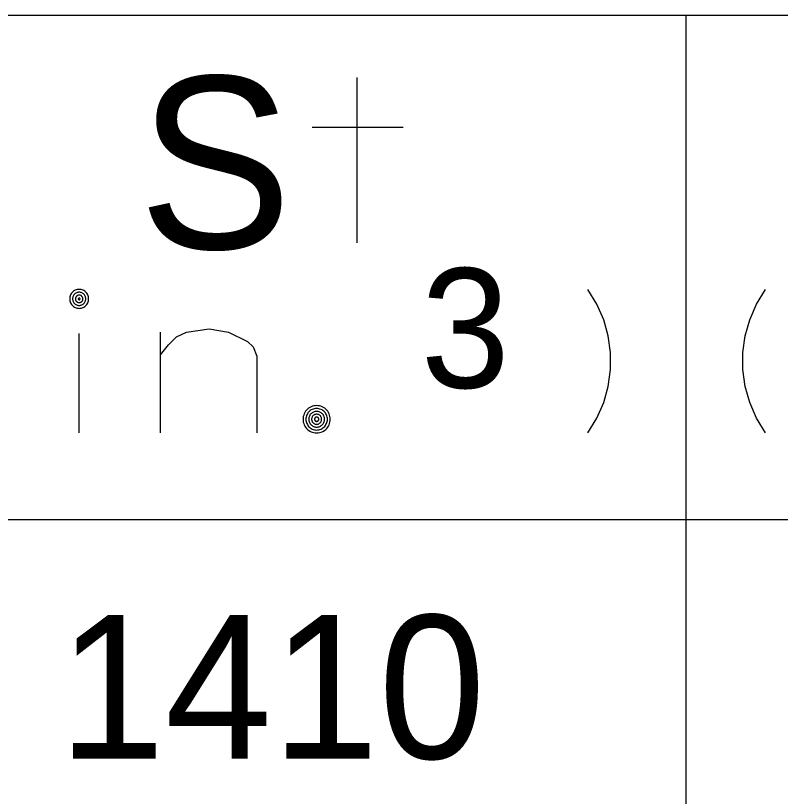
# Model space of a CAD drawing. Extents: x 635698 to 639877, y 296617 to 300175.
# Drawn here: x 639255.36 to 639271.34, y 299636.26 to 299652.58 of the extents above; entities that cross this region are included whole.
import ezdxf

# ---------------------------------------------------------------- set-up
doc = ezdxf.new("R2010")
doc.units = 0
for name, color, linetype in [('1', 7, 'Continuous'), ('2', 7, 'Continuous'), ('3', 7, 'Continuous')]:
    doc.layers.add(name, color=color, linetype=linetype)

msp = doc.modelspace()

# ---------------------------------------------------------------- linework, layer by layer
at = {"layer": '1'}
for p, q in [((639286.463, 299652.584), (639162.016, 299652.584)), ((639269.362, 299652.584), (639269.362, 299528.889)), ((639286.463, 299642.041), (639162.018, 299642.041))]:
    msp.add_line(p, q, dxfattribs=at)
at = {"layer": '2'}
for points in [[(639262.495, 299647.833), (639262.495, 299651.287)], [(639263.453, 299650.243), (639261.551, 299650.243)]]:
    msp.add_lwpolyline(points, dxfattribs=at)
at = {"layer": '3'}
for points in [[(639256.881, 299646.663), (639256.88, 299646.683), (639256.877, 299646.704), (639256.871, 299646.724), (639256.864, 299646.743), (639256.854, 299646.761), (639256.843, 299646.779), (639256.83, 299646.795), (639256.815, 299646.81), (639256.799, 299646.823), (639256.782, 299646.834), (639256.764, 299646.843), (639256.744, 299646.851), (639256.724, 299646.856), (639256.704, 299646.86), (639256.683, 299646.86), (639256.662, 299646.86), (639256.642, 299646.856), (639256.622, 299646.851), (639256.602, 299646.843), (639256.584, 299646.834), (639256.567, 299646.823), (639256.55, 299646.81), (639256.536, 299646.795), (639256.523, 299646.779), (639256.512, 299646.761), (639256.502, 299646.743), (639256.495, 299646.724), (639256.489, 299646.704), (639256.486, 299646.683), (639256.485, 299646.663), (639256.486, 299646.642), (639256.489, 299646.621), (639256.495, 299646.601), (639256.502, 299646.582), (639256.512, 299646.564), (639256.523, 299646.546), (639256.536, 299646.53), (639256.55, 299646.515), (639256.567, 299646.502), (639256.584, 299646.491), (639256.602, 299646.482), (639256.622, 299646.474), (639256.642, 299646.469), (639256.662, 299646.466), (639256.683, 299646.464), (639256.704, 299646.466), (639256.724, 299646.469), (639256.744, 299646.474), (639256.764, 299646.482), (639256.782, 299646.491), (639256.799, 299646.503), (639256.815, 299646.515), (639256.83, 299646.53), (639256.843, 299646.546), (639256.854, 299646.564), (639256.864, 299646.582), (639256.871, 299646.601), (639256.877, 299646.621), (639256.88, 299646.642), (639256.881, 299646.663)], [(639256.821, 299646.663), (639256.82, 299646.677), (639256.818, 299646.691), (639256.814, 299646.705), (639256.809, 299646.719), (639256.802, 299646.731), (639256.795, 299646.743), (639256.786, 299646.755), (639256.775, 299646.765), (639256.764, 299646.774), (639256.752, 299646.782), (639256.739, 299646.789), (639256.726, 299646.794), (639256.712, 299646.797), (639256.697, 299646.8), (639256.683, 299646.801), (639256.668, 299646.8), (639256.654, 299646.797), (639256.64, 299646.794), (639256.627, 299646.789), (639256.614, 299646.782), (639256.602, 299646.774), (639256.591, 299646.765), (639256.58, 299646.755), (639256.571, 299646.743), (639256.563, 299646.731), (639256.557, 299646.719), (639256.552, 299646.705), (639256.548, 299646.691), (639256.546, 299646.677), (639256.545, 299646.663), (639256.546, 299646.648), (639256.548, 299646.634), (639256.552, 299646.62), (639256.557, 299646.607), (639256.563, 299646.593), (639256.571, 299646.581), (639256.58, 299646.57), (639256.591, 299646.56), (639256.602, 299646.551), (639256.614, 299646.543), (639256.627, 299646.537), (639256.64, 299646.531), (639256.654, 299646.527), (639256.668, 299646.525), (639256.683, 299646.524), (639256.697, 299646.525), (639256.712, 299646.527), (639256.726, 299646.531), (639256.739, 299646.537), (639256.752, 299646.543), (639256.764, 299646.551), (639256.775, 299646.56), (639256.786, 299646.57), (639256.795, 299646.581), (639256.802, 299646.593), (639256.809, 299646.607), (639256.814, 299646.62), (639256.818, 299646.634), (639256.82, 299646.648), (639256.821, 299646.663)], [(639267.314, 299643.861), (639267.503, 299644.168), (639267.644, 299644.499), (639267.739, 299644.829), (639267.786, 299645.183), (639267.786, 299645.538), (639267.739, 299645.892), (639267.644, 299646.223), (639267.503, 299646.553), (639267.314, 299646.861)], [(639271.025, 299643.861), (639270.836, 299644.168), (639270.694, 299644.499), (639270.599, 299644.829), (639270.552, 299645.183), (639270.552, 299645.538), (639270.599, 299645.892), (639270.694, 299646.223), (639270.836, 299646.553), (639271.025, 299646.861)], [(639256.761, 299646.663), (639256.761, 299646.671), (639256.759, 299646.679), (639256.757, 299646.687), (639256.754, 299646.694), (639256.75, 299646.701), (639256.746, 299646.708), (639256.741, 299646.715), (639256.735, 299646.72), (639256.729, 299646.726), (639256.722, 299646.73), (639256.715, 299646.734), (639256.707, 299646.737), (639256.699, 299646.739), (639256.691, 299646.74), (639256.683, 299646.741), (639256.675, 299646.74), (639256.667, 299646.739), (639256.659, 299646.737), (639256.651, 299646.734), (639256.644, 299646.73), (639256.637, 299646.726), (639256.631, 299646.72), (639256.625, 299646.715), (639256.62, 299646.708), (639256.615, 299646.701), (639256.612, 299646.694), (639256.609, 299646.687), (639256.606, 299646.679), (639256.605, 299646.671), (639256.605, 299646.663), (639256.605, 299646.654), (639256.606, 299646.646), (639256.609, 299646.638), (639256.612, 299646.631), (639256.615, 299646.623), (639256.62, 299646.617), (639256.625, 299646.61), (639256.631, 299646.605), (639256.637, 299646.6), (639256.644, 299646.595), (639256.651, 299646.591), (639256.659, 299646.588), (639256.667, 299646.586), (639256.675, 299646.585), (639256.683, 299646.585), (639256.691, 299646.585), (639256.699, 299646.586), (639256.707, 299646.588), (639256.715, 299646.591), (639256.722, 299646.595), (639256.729, 299646.6), (639256.735, 299646.605), (639256.741, 299646.61), (639256.746, 299646.617), (639256.75, 299646.623), (639256.754, 299646.631), (639256.757, 299646.638), (639256.759, 299646.646), (639256.761, 299646.654), (639256.761, 299646.663)], [(639256.701, 299646.663), (639256.701, 299646.664), (639256.701, 299646.666), (639256.7, 299646.668), (639256.7, 299646.67), (639256.698, 299646.671), (639256.697, 299646.673), (639256.696, 299646.675), (639256.695, 299646.676), (639256.694, 299646.677), (639256.692, 299646.678), (639256.69, 299646.679), (639256.689, 299646.68), (639256.687, 299646.68), (639256.685, 299646.68), (639256.683, 299646.68), (639256.681, 299646.68), (639256.679, 299646.68), (639256.678, 299646.68), (639256.676, 299646.679), (639256.674, 299646.678), (639256.672, 299646.677), (639256.671, 299646.676), (639256.669, 299646.675), (639256.668, 299646.673), (639256.667, 299646.671), (639256.667, 299646.67), (639256.666, 299646.668), (639256.665, 299646.666), (639256.665, 299646.664), (639256.665, 299646.663), (639256.665, 299646.661), (639256.665, 299646.659), (639256.666, 299646.657), (639256.667, 299646.655), (639256.667, 299646.653), (639256.668, 299646.652), (639256.669, 299646.65), (639256.671, 299646.649), (639256.672, 299646.648), (639256.674, 299646.647), (639256.676, 299646.646), (639256.678, 299646.645), (639256.679, 299646.645), (639256.681, 299646.645), (639256.683, 299646.645), (639256.685, 299646.645), (639256.687, 299646.645), (639256.689, 299646.645), (639256.69, 299646.646), (639256.692, 299646.647), (639256.694, 299646.648), (639256.695, 299646.649), (639256.696, 299646.65), (639256.697, 299646.652), (639256.698, 299646.653), (639256.7, 299646.655), (639256.7, 299646.657), (639256.701, 299646.659), (639256.701, 299646.661), (639256.701, 299646.663)], [(639258.384, 299645.491), (639258.549, 299645.703), (639258.715, 299645.869), (639258.928, 299645.963), (639259.4, 299646.034), (639259.801, 299645.963), (639260.203, 299645.774), (639260.321, 299645.656), (639260.392, 299645.467), (639260.392, 299643.861)], [(639258.384, 299643.861), (639258.384, 299645.963)], [(639256.683, 299643.861), (639256.683, 299645.939)], [(639261.93, 299644.146), (639261.929, 299644.175), (639261.924, 299644.205), (639261.917, 299644.233), (639261.906, 299644.261), (639261.892, 299644.288), (639261.876, 299644.313), (639261.857, 299644.336), (639261.836, 299644.357), (639261.813, 299644.376), (639261.788, 299644.392), (639261.761, 299644.406), (639261.733, 299644.417), (639261.705, 299644.424), (639261.675, 299644.429), (639261.646, 299644.43), (639261.616, 299644.429), (639261.586, 299644.424), (639261.557, 299644.417), (639261.529, 299644.406), (639261.503, 299644.392), (639261.478, 299644.376), (639261.455, 299644.357), (639261.434, 299644.336), (639261.415, 299644.313), (639261.399, 299644.288), (639261.385, 299644.261), (639261.375, 299644.233), (639261.367, 299644.205), (639261.362, 299644.175), (639261.361, 299644.146), (639261.362, 299644.116), (639261.367, 299644.086), (639261.375, 299644.057), (639261.385, 299644.029), (639261.399, 299644.003), (639261.415, 299643.978), (639261.434, 299643.955), (639261.455, 299643.934), (639261.478, 299643.915), (639261.503, 299643.899), (639261.529, 299643.885), (639261.557, 299643.875), (639261.586, 299643.867), (639261.616, 299643.862), (639261.646, 299643.861), (639261.675, 299643.862), (639261.705, 299643.867), (639261.733, 299643.875), (639261.761, 299643.885), (639261.788, 299643.899), (639261.813, 299643.915), (639261.836, 299643.934), (639261.857, 299643.955), (639261.876, 299643.978), (639261.892, 299644.003), (639261.906, 299644.029), (639261.917, 299644.057), (639261.924, 299644.086), (639261.929, 299644.116), (639261.93, 299644.146)], [(639261.87, 299644.146), (639261.869, 299644.169), (639261.866, 299644.192), (639261.859, 299644.215), (639261.851, 299644.237), (639261.84, 299644.258), (639261.828, 299644.278), (639261.813, 299644.296), (639261.796, 299644.313), (639261.778, 299644.328), (639261.758, 299644.34), (639261.737, 299644.351), (639261.715, 299644.359), (639261.692, 299644.366), (639261.669, 299644.369), (639261.646, 299644.37), (639261.622, 299644.369), (639261.599, 299644.366), (639261.576, 299644.359), (639261.554, 299644.351), (639261.533, 299644.34), (639261.513, 299644.328), (639261.495, 299644.313), (639261.478, 299644.296), (639261.464, 299644.278), (639261.451, 299644.258), (639261.44, 299644.237), (639261.431, 299644.215), (639261.425, 299644.192), (639261.422, 299644.169), (639261.42, 299644.146), (639261.422, 299644.122), (639261.425, 299644.099), (639261.431, 299644.076), (639261.44, 299644.054), (639261.451, 299644.033), (639261.464, 299644.013), (639261.478, 299643.995), (639261.495, 299643.978), (639261.513, 299643.964), (639261.533, 299643.951), (639261.554, 299643.94), (639261.576, 299643.931), (639261.599, 299643.925), (639261.622, 299643.922), (639261.646, 299643.92), (639261.669, 299643.922), (639261.692, 299643.925), (639261.715, 299643.931), (639261.737, 299643.94), (639261.758, 299643.951), (639261.778, 299643.964), (639261.796, 299643.978), (639261.813, 299643.995), (639261.828, 299644.013), (639261.84, 299644.033), (639261.851, 299644.054), (639261.859, 299644.076), (639261.866, 299644.099), (639261.869, 299644.122), (639261.87, 299644.146)], [(639261.81, 299644.146), (639261.81, 299644.163), (639261.807, 299644.18), (639261.802, 299644.196), (639261.796, 299644.213), (639261.788, 299644.228), (639261.779, 299644.243), (639261.768, 299644.256), (639261.756, 299644.268), (639261.743, 299644.279), (639261.728, 299644.288), (639261.713, 299644.296), (639261.696, 299644.302), (639261.68, 299644.307), (639261.663, 299644.31), (639261.646, 299644.31), (639261.628, 299644.31), (639261.611, 299644.307), (639261.595, 299644.302), (639261.578, 299644.296), (639261.563, 299644.288), (639261.549, 299644.279), (639261.535, 299644.268), (639261.523, 299644.256), (639261.512, 299644.243), (639261.503, 299644.228), (639261.495, 299644.213), (639261.488, 299644.196), (639261.484, 299644.18), (639261.481, 299644.163), (639261.48, 299644.146), (639261.481, 299644.128), (639261.484, 299644.111), (639261.488, 299644.095), (639261.495, 299644.078), (639261.503, 299644.063), (639261.512, 299644.049), (639261.523, 299644.035), (639261.535, 299644.023), (639261.549, 299644.012), (639261.563, 299644.003), (639261.578, 299643.995), (639261.595, 299643.988), (639261.611, 299643.984), (639261.628, 299643.982), (639261.646, 299643.98), (639261.663, 299643.982), (639261.68, 299643.984), (639261.696, 299643.988), (639261.713, 299643.995), (639261.728, 299644.003), (639261.743, 299644.012), (639261.756, 299644.023), (639261.768, 299644.035), (639261.779, 299644.049), (639261.788, 299644.063), (639261.796, 299644.078), (639261.802, 299644.095), (639261.807, 299644.111), (639261.81, 299644.128), (639261.81, 299644.146)], [(639261.75, 299644.146), (639261.75, 299644.157), (639261.748, 299644.167), (639261.745, 299644.178), (639261.742, 299644.188), (639261.736, 299644.198), (639261.731, 299644.207), (639261.724, 299644.216), (639261.716, 299644.224), (639261.707, 299644.231), (639261.698, 299644.236), (639261.688, 299644.242), (639261.678, 299644.245), (639261.667, 299644.248), (639261.657, 299644.25), (639261.646, 299644.25), (639261.635, 299644.25), (639261.624, 299644.248), (639261.613, 299644.245), (639261.603, 299644.242), (639261.593, 299644.236), (639261.584, 299644.231), (639261.575, 299644.224), (639261.568, 299644.216), (639261.561, 299644.207), (639261.554, 299644.198), (639261.55, 299644.188), (639261.546, 299644.178), (639261.543, 299644.167), (639261.541, 299644.157), (639261.54, 299644.146), (639261.541, 299644.135), (639261.543, 299644.124), (639261.546, 299644.113), (639261.55, 299644.103), (639261.554, 299644.093), (639261.561, 299644.084), (639261.568, 299644.075), (639261.575, 299644.068), (639261.584, 299644.061), (639261.593, 299644.054), (639261.603, 299644.05), (639261.613, 299644.046), (639261.624, 299644.043), (639261.635, 299644.041), (639261.646, 299644.04), (639261.657, 299644.041), (639261.667, 299644.043), (639261.678, 299644.046), (639261.688, 299644.05), (639261.698, 299644.054), (639261.707, 299644.061), (639261.716, 299644.068), (639261.724, 299644.075), (639261.731, 299644.084), (639261.736, 299644.093), (639261.742, 299644.103), (639261.745, 299644.113), (639261.748, 299644.124), (639261.75, 299644.135), (639261.75, 299644.146)], [(639261.691, 299644.146), (639261.69, 299644.15), (639261.69, 299644.155), (639261.688, 299644.159), (639261.687, 299644.164), (639261.684, 299644.168), (639261.682, 299644.172), (639261.679, 299644.176), (639261.676, 299644.179), (639261.672, 299644.182), (639261.668, 299644.184), (639261.664, 299644.187), (639261.659, 299644.188), (639261.655, 299644.19), (639261.65, 299644.19), (639261.646, 299644.191), (639261.641, 299644.19), (639261.636, 299644.19), (639261.632, 299644.188), (639261.627, 299644.187), (639261.623, 299644.184), (639261.619, 299644.182), (639261.616, 299644.179), (639261.612, 299644.176), (639261.609, 299644.172), (639261.606, 299644.168), (639261.604, 299644.164), (639261.603, 299644.159), (639261.602, 299644.155), (639261.601, 299644.15), (639261.601, 299644.146), (639261.601, 299644.141), (639261.602, 299644.136), (639261.603, 299644.132), (639261.604, 299644.127), (639261.606, 299644.123), (639261.609, 299644.119), (639261.612, 299644.116), (639261.616, 299644.112), (639261.619, 299644.109), (639261.623, 299644.106), (639261.627, 299644.104), (639261.632, 299644.103), (639261.636, 299644.102), (639261.641, 299644.101), (639261.646, 299644.101), (639261.65, 299644.101), (639261.655, 299644.102), (639261.659, 299644.103), (639261.664, 299644.104), (639261.668, 299644.106), (639261.672, 299644.109), (639261.676, 299644.112), (639261.679, 299644.116), (639261.682, 299644.119), (639261.684, 299644.123), (639261.687, 299644.127), (639261.688, 299644.132), (639261.69, 299644.136), (639261.69, 299644.141), (639261.691, 299644.146)]]:
    msp.add_lwpolyline(points, dxfattribs=at)

# ---------------------------------------------------------------- texts
at = {"layer": '2'}
msp.add_text('S', height=3.6, dxfattribs=at).set_placement((639257.919, 299647.711))
at = {"layer": '3'}
for s, height, p in [('3', 2.5, (639263.821, 299644.802)), ('1410', 3.001, (639256.245, 299637.05))]:
    msp.add_text(s, height=height, dxfattribs=at).set_placement(p)

doc.saveas('drawing.dxf')
